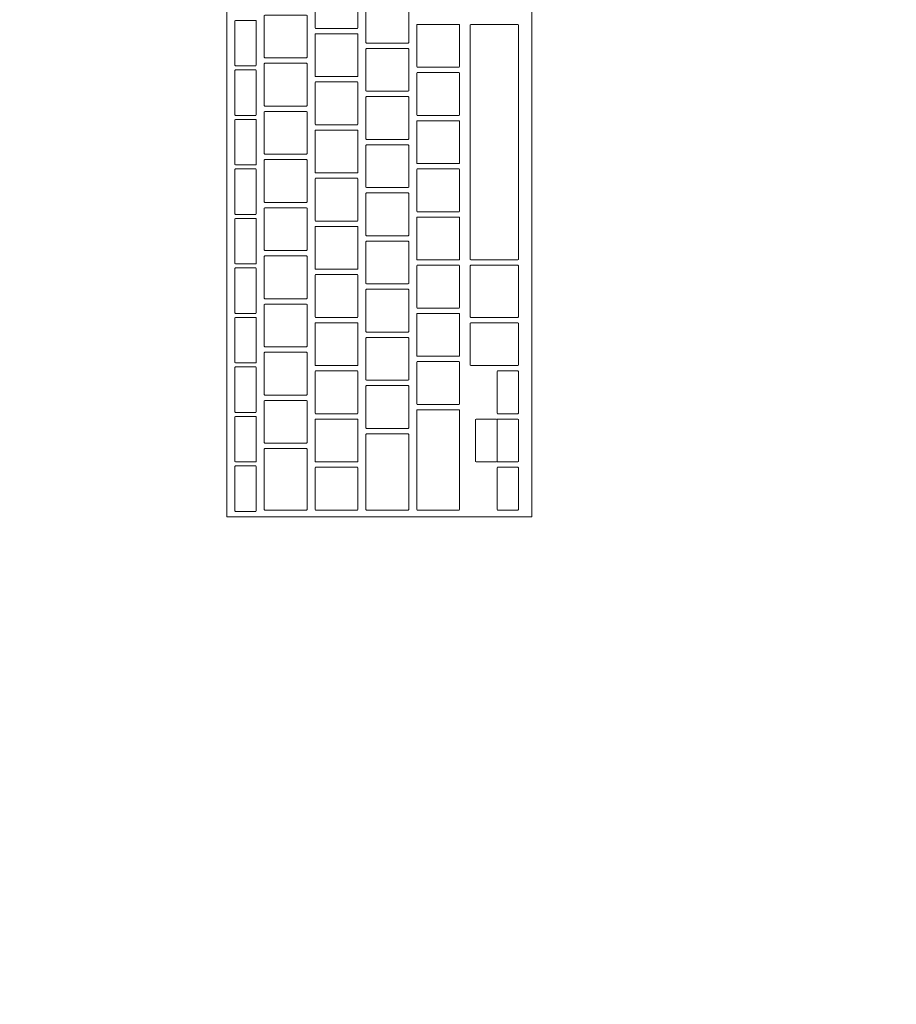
# Model space of a CAD drawing. Header units: metres. Extents: x -4 to 99, y -11 to 17.
# Tile 499 of 656: x 51.333 to 51.66, y 1.429 to 1.797. Entities that reach past the tile are written whole.
import ezdxf

# ---------------------------------------------------------------- set-up
doc = ezdxf.new("R2010")
doc.units = ezdxf.units.M
doc.header["$MEASUREMENT"] = 0
doc.linetypes.add('Wipeout_Contour', pattern=[1, 0, -1])
doc.layers.add('152 - Bemaßung_ Beschriftung.Ausbau', color=7, linetype='Continuous')
doc.layers.add('701 - Einrichtung.Möbel', color=7, linetype='Continuous')
doc.styles.add('ERSTELLTER_STIL_2', font='txt')
doc.dimstyles.new('ERSTELLTER_STIL__2', dxfattribs={"dimtxt": 0.1, "dimasz": 0.0532, "dimexe": 0.18, "dimexo": 0.0625, "dimgap": 0, "dimtad": 1, "dimtih": 1, "dimtoh": 1, "dimzin": 0, "dimdsep": 46, "dimtxsty": 'ERSTELLTER_STIL_2', "dimblk": 'ARROWHEAD_2', "dimblk1": 'ARROWHEAD_2', "dimblk2": 'ARROWHEAD_2', "dimcen": 0.09, "dimse1": 1, "dimse2": 1, "dimclrd": 7, "dimclre": 7, "dimclrt": 7, "dimazin": 0, "dimtfac": 1, "dimtdec": 4, "dimtmove": 0, "dimatfit": 3, "dimfxl": 1, "dimtolj": 1, "dimtzin": 0, "dimarcsym": 0})

# ---------------------------------------------------------------- blocks, each defined once
blk = doc.blocks.new('*D449')
at = {"layer": '152 - Bemaßung_ Beschriftung.Ausbau', "color": 7, "linetype": 'Continuous', "lineweight": 5}
for p, q in [((51.02, -4.6125), (51.02, -4.5075)), ((54.46, -4.6125), (54.46, -4.5075)), ((51.04021, -4.525), (50.99979, -4.595)), ((54.48021, -4.525), (54.43979, -4.595)), ((51.02, -4.56), (54.46, -4.56))]:
    blk.add_line(p, q, dxfattribs=at)
at = {"layer": '152 - Bemaßung_ Beschriftung.Ausbau', "color": 7, "lineweight": 5, "char_height": 0.1, "attachment_point": 7, "style": 'ERSTELLTER_STIL_2'}
for s, insert in [('\\A1;{\\pql;\\fArial|b0|i0|c0|p38;3,44}', (52.53108, -4.54)), ('\\A1;{\\pql;\\fArial|b0|i0|c0|p38;16}', (54.288, -4.54))]:
    blk.add_mtext(s, dxfattribs=dict(at, insert=insert))
blk = doc.blocks.new('ARROWHEAD_2')
at = {"color": 0, "linetype": 'Continuous', "lineweight": 0}
for p, q in [((-0.3781, -0.655), (0.3781, 0.655)), ((0, 0), (-1, 0))]:
    blk.add_line(p, q, dxfattribs=at)

msp = doc.modelspace()

# ---------------------------------------------------------------- wipeouts: each hides what was drawn before it
at = {"color": 254, "linetype": 'Wipeout_Contour', "lineweight": 0, "ltscale": 312.704343}
msp.add_wipeout([(51.02, 3.00998), (51.02, 1.00998), (51.82, 1.00998), (51.82, 2.20998), (53.22, 2.20998), (53.22, 3.00998)], dxfattribs=at).dxf.layer = '701 - Einrichtung.Möbel'

# ---------------------------------------------------------------- next in the draw order: wipeouts: each hides what was drawn before it
at = {"color": 254, "linetype": 'Wipeout_Contour', "lineweight": 0, "ltscale": 205.995678}
msp.add_wipeout([(51.52391, 1.87312), (51.40991, 1.87312), (51.40991, 1.61112), (51.52391, 1.61112)], dxfattribs=at).dxf.layer = '701 - Einrichtung.Möbel'

# ---------------------------------------------------------------- next in the draw order: linework, layer by layer
at = {"layer": '701 - Einrichtung.Möbel', "color": 7, "linetype": 'Continuous', "lineweight": 5, "flags": 128}
msp.add_lwpolyline([(51.52391, 1.87312), (51.52391, 1.61112), (51.40991, 1.61112), (51.40991, 1.87312)], close=True, dxfattribs=at)

# ---------------------------------------------------------------- next in the draw order: wipeouts: each hides what was drawn before it
at = {"color": 254, "linetype": 'Wipeout_Contour', "lineweight": 0, "ltscale": 462.869616}
msp.add_wipeout([(51.45891, 1.80162), (51.45891, 1.80942), (51.45871, 1.80962), (51.44311, 1.80962), (51.44291, 1.80942), (51.44291, 1.79382), (51.44311, 1.79362), (51.45871, 1.79362), (51.45891, 1.79382)], dxfattribs=at).dxf.layer = '701 - Einrichtung.Möbel'
at = {"color": 254, "linetype": 'Wipeout_Contour', "lineweight": 0, "ltscale": 463.038774}
msp.add_wipeout([(51.47791, 1.79612), (51.47791, 1.80392), (51.47771, 1.80412), (51.46211, 1.80412), (51.46191, 1.80392), (51.46191, 1.78832), (51.46211, 1.78812), (51.47771, 1.78812), (51.47791, 1.78832)], dxfattribs=at).dxf.layer = '701 - Einrichtung.Möbel'
at = {"color": 254, "linetype": 'Wipeout_Contour', "lineweight": 0, "ltscale": 462.555634}
msp.add_wipeout([(51.42091, 1.78812), (51.42091, 1.79642), (51.42071, 1.79662), (51.41311, 1.79662), (51.41291, 1.79642), (51.41291, 1.77982), (51.41311, 1.77962), (51.42071, 1.77962), (51.42091, 1.77982)], dxfattribs=at).dxf.layer = '701 - Einrichtung.Möbel'
at = {"color": 254, "linetype": 'Wipeout_Contour', "lineweight": 0, "ltscale": 462.69527}
msp.add_wipeout([(51.43991, 1.79062), (51.43991, 1.79842), (51.43971, 1.79862), (51.42411, 1.79862), (51.42391, 1.79842), (51.42391, 1.78282), (51.42411, 1.78262), (51.43971, 1.78262), (51.43991, 1.78282)], dxfattribs=at).dxf.layer = '701 - Einrichtung.Möbel'
at = {"color": 254, "linetype": 'Wipeout_Contour', "lineweight": 0, "ltscale": 463.206843}
msp.add_wipeout([(51.49691, 1.78712), (51.49691, 1.79492), (51.49671, 1.79512), (51.48111, 1.79512), (51.48091, 1.79492), (51.48091, 1.77932), (51.48111, 1.77912), (51.49671, 1.77912), (51.49691, 1.77932)], dxfattribs=at).dxf.layer = '701 - Einrichtung.Möbel'
at = {"color": 254, "linetype": 'Wipeout_Contour', "lineweight": 0, "ltscale": 463.387822}
msp.add_wipeout([(51.51891, 1.75112), (51.51891, 1.79492), (51.51871, 1.79512), (51.50111, 1.79512), (51.50091, 1.79492), (51.50091, 1.70732), (51.50111, 1.70712), (51.51871, 1.70712), (51.51891, 1.70732)], dxfattribs=at).dxf.layer = '701 - Einrichtung.Möbel'
at = {"color": 254, "linetype": 'Wipeout_Contour', "lineweight": 0, "ltscale": 462.86397}
msp.add_wipeout([(51.45891, 1.78362), (51.45891, 1.79142), (51.45871, 1.79162), (51.44311, 1.79162), (51.44291, 1.79142), (51.44291, 1.77582), (51.44311, 1.77562), (51.45871, 1.77562), (51.45891, 1.77582)], dxfattribs=at).dxf.layer = '701 - Einrichtung.Möbel'
at = {"color": 254, "linetype": 'Wipeout_Contour', "lineweight": 0, "ltscale": 463.033147}
msp.add_wipeout([(51.47791, 1.77812), (51.47791, 1.78592), (51.47771, 1.78612), (51.46211, 1.78612), (51.46191, 1.78592), (51.46191, 1.77032), (51.46211, 1.77012), (51.47771, 1.77012), (51.47791, 1.77032)], dxfattribs=at).dxf.layer = '701 - Einrichtung.Möbel'
at = {"color": 254, "linetype": 'Wipeout_Contour', "lineweight": 0, "ltscale": 462.689656}
msp.add_wipeout([(51.43991, 1.77262), (51.43991, 1.78042), (51.43971, 1.78062), (51.42411, 1.78062), (51.42391, 1.78042), (51.42391, 1.76482), (51.42411, 1.76462), (51.43971, 1.76462), (51.43991, 1.76482)], dxfattribs=at).dxf.layer = '701 - Einrichtung.Möbel'
at = {"color": 254, "linetype": 'Wipeout_Contour', "lineweight": 0, "ltscale": 462.85838}
msp.add_wipeout([(51.45891, 1.76562), (51.45891, 1.77342), (51.45871, 1.77362), (51.44311, 1.77362), (51.44291, 1.77342), (51.44291, 1.75782), (51.44311, 1.75762), (51.45871, 1.75762), (51.45891, 1.75782)], dxfattribs=at).dxf.layer = '701 - Einrichtung.Möbel'
at = {"color": 254, "linetype": 'Wipeout_Contour', "lineweight": 0, "ltscale": 463.201246}
msp.add_wipeout([(51.49691, 1.76912), (51.49691, 1.77692), (51.49671, 1.77712), (51.48111, 1.77712), (51.48091, 1.77692), (51.48091, 1.76132), (51.48111, 1.76112), (51.49671, 1.76112), (51.49691, 1.76132)], dxfattribs=at).dxf.layer = '701 - Einrichtung.Möbel'
at = {"color": 254, "linetype": 'Wipeout_Contour', "lineweight": 0, "ltscale": 463.027576}
msp.add_wipeout([(51.47791, 1.76012), (51.47791, 1.76792), (51.47771, 1.76812), (51.46211, 1.76812), (51.46191, 1.76792), (51.46191, 1.75232), (51.46211, 1.75212), (51.47771, 1.75212), (51.47791, 1.75232)], dxfattribs=at).dxf.layer = '701 - Einrichtung.Möbel'
at = {"color": 254, "linetype": 'Wipeout_Contour', "lineweight": 0, "ltscale": 462.684099}
msp.add_wipeout([(51.43991, 1.75462), (51.43991, 1.76242), (51.43971, 1.76262), (51.42411, 1.76262), (51.42391, 1.76242), (51.42391, 1.74682), (51.42411, 1.74662), (51.43971, 1.74662), (51.43991, 1.74682)], dxfattribs=at).dxf.layer = '701 - Einrichtung.Möbel'
at = {"color": 254, "linetype": 'Wipeout_Contour', "lineweight": 0, "ltscale": 463.195706}
msp.add_wipeout([(51.49691, 1.75112), (51.49691, 1.75892), (51.49671, 1.75912), (51.48111, 1.75912), (51.48091, 1.75892), (51.48091, 1.74332), (51.48111, 1.74312), (51.49671, 1.74312), (51.49691, 1.74332)], dxfattribs=at).dxf.layer = '701 - Einrichtung.Möbel'
at = {"color": 254, "linetype": 'Wipeout_Contour', "lineweight": 0, "ltscale": 462.852847}
msp.add_wipeout([(51.45891, 1.74762), (51.45891, 1.75542), (51.45871, 1.75562), (51.44311, 1.75562), (51.44291, 1.75542), (51.44291, 1.73982), (51.44311, 1.73962), (51.45871, 1.73962), (51.45891, 1.73982)], dxfattribs=at).dxf.layer = '701 - Einrichtung.Möbel'
at = {"color": 254, "linetype": 'Wipeout_Contour', "lineweight": 0, "ltscale": 463.022062}
msp.add_wipeout([(51.47791, 1.74212), (51.47791, 1.74992), (51.47771, 1.75012), (51.46211, 1.75012), (51.46191, 1.74992), (51.46191, 1.73432), (51.46211, 1.73412), (51.47771, 1.73412), (51.47791, 1.73432)], dxfattribs=at).dxf.layer = '701 - Einrichtung.Möbel'
at = {"color": 254, "linetype": 'Wipeout_Contour', "lineweight": 0, "ltscale": 462.678598}
msp.add_wipeout([(51.43991, 1.73662), (51.43991, 1.74442), (51.43971, 1.74462), (51.42411, 1.74462), (51.42391, 1.74442), (51.42391, 1.72882), (51.42411, 1.72862), (51.43971, 1.72862), (51.43991, 1.72882)], dxfattribs=at).dxf.layer = '701 - Einrichtung.Möbel'
at = {"color": 254, "linetype": 'Wipeout_Contour', "lineweight": 0, "ltscale": 463.190222}
msp.add_wipeout([(51.49691, 1.73312), (51.49691, 1.74092), (51.49671, 1.74112), (51.48111, 1.74112), (51.48091, 1.74092), (51.48091, 1.72532), (51.48111, 1.72512), (51.49671, 1.72512), (51.49691, 1.72532)], dxfattribs=at).dxf.layer = '701 - Einrichtung.Möbel'
at = {"color": 254, "linetype": 'Wipeout_Contour', "lineweight": 0, "ltscale": 462.84737}
msp.add_wipeout([(51.45891, 1.72962), (51.45891, 1.73742), (51.45871, 1.73762), (51.44311, 1.73762), (51.44291, 1.73742), (51.44291, 1.72182), (51.44311, 1.72162), (51.45871, 1.72162), (51.45891, 1.72182)], dxfattribs=at).dxf.layer = '701 - Einrichtung.Möbel'
at = {"color": 254, "linetype": 'Wipeout_Contour', "lineweight": 0, "ltscale": 463.016605}
msp.add_wipeout([(51.47791, 1.72412), (51.47791, 1.73192), (51.47771, 1.73212), (51.46211, 1.73212), (51.46191, 1.73192), (51.46191, 1.71632), (51.46211, 1.71612), (51.47771, 1.71612), (51.47791, 1.71632)], dxfattribs=at).dxf.layer = '701 - Einrichtung.Möbel'
at = {"color": 254, "linetype": 'Wipeout_Contour', "lineweight": 0, "ltscale": 462.673154}
msp.add_wipeout([(51.43991, 1.71862), (51.43991, 1.72642), (51.43971, 1.72662), (51.42411, 1.72662), (51.42391, 1.72642), (51.42391, 1.71082), (51.42411, 1.71062), (51.43971, 1.71062), (51.43991, 1.71082)], dxfattribs=at).dxf.layer = '701 - Einrichtung.Möbel'
at = {"color": 254, "linetype": 'Wipeout_Contour', "lineweight": 0, "ltscale": 463.184796}
msp.add_wipeout([(51.49691, 1.71512), (51.49691, 1.72292), (51.49671, 1.72312), (51.48111, 1.72312), (51.48091, 1.72292), (51.48091, 1.70732), (51.48111, 1.70712), (51.49671, 1.70712), (51.49691, 1.70732)], dxfattribs=at).dxf.layer = '701 - Einrichtung.Möbel'
at = {"color": 254, "linetype": 'Wipeout_Contour', "lineweight": 0, "ltscale": 462.84195}
msp.add_wipeout([(51.45891, 1.71162), (51.45891, 1.71942), (51.45871, 1.71962), (51.44311, 1.71962), (51.44291, 1.71942), (51.44291, 1.70382), (51.44311, 1.70362), (51.45871, 1.70362), (51.45891, 1.70382)], dxfattribs=at).dxf.layer = '701 - Einrichtung.Möbel'
at = {"color": 254, "linetype": 'Wipeout_Contour', "lineweight": 0, "ltscale": 463.011204}
msp.add_wipeout([(51.47791, 1.70612), (51.47791, 1.71392), (51.47771, 1.71412), (51.46211, 1.71412), (51.46191, 1.71392), (51.46191, 1.69832), (51.46211, 1.69812), (51.47771, 1.69812), (51.47791, 1.69832)], dxfattribs=at).dxf.layer = '701 - Einrichtung.Möbel'
at = {"color": 254, "linetype": 'Wipeout_Contour', "lineweight": 0, "ltscale": 462.667767}
msp.add_wipeout([(51.43991, 1.70062), (51.43991, 1.70842), (51.43971, 1.70862), (51.42411, 1.70862), (51.42391, 1.70842), (51.42391, 1.69282), (51.42411, 1.69262), (51.43971, 1.69262), (51.43991, 1.69282)], dxfattribs=at).dxf.layer = '701 - Einrichtung.Möbel'
at = {"color": 254, "linetype": 'Wipeout_Contour', "lineweight": 0, "ltscale": 463.179425}
msp.add_wipeout([(51.49691, 1.69712), (51.49691, 1.70492), (51.49671, 1.70512), (51.48111, 1.70512), (51.48091, 1.70492), (51.48091, 1.68932), (51.48111, 1.68912), (51.49671, 1.68912), (51.49691, 1.68932)], dxfattribs=at).dxf.layer = '701 - Einrichtung.Möbel'
at = {"color": 254, "linetype": 'Wipeout_Contour', "lineweight": 0, "ltscale": 463.368964}
msp.add_wipeout([(51.51891, 1.69537), (51.51891, 1.70492), (51.51871, 1.70512), (51.50111, 1.70512), (51.50091, 1.70492), (51.50091, 1.68582), (51.50111, 1.68562), (51.51871, 1.68562), (51.51891, 1.68582)], dxfattribs=at).dxf.layer = '701 - Einrichtung.Möbel'
at = {"color": 254, "linetype": 'Wipeout_Contour', "lineweight": 0, "ltscale": 462.836587}
msp.add_wipeout([(51.45891, 1.69362), (51.45891, 1.70142), (51.45871, 1.70162), (51.44311, 1.70162), (51.44291, 1.70142), (51.44291, 1.68582), (51.44311, 1.68562), (51.45871, 1.68562), (51.45891, 1.68582)], dxfattribs=at).dxf.layer = '701 - Einrichtung.Möbel'
at = {"color": 254, "linetype": 'Wipeout_Contour', "lineweight": 0, "ltscale": 463.00586}
msp.add_wipeout([(51.47791, 1.68812), (51.47791, 1.69592), (51.47771, 1.69612), (51.46211, 1.69612), (51.46191, 1.69592), (51.46191, 1.68032), (51.46211, 1.68012), (51.47771, 1.68012), (51.47791, 1.68032)], dxfattribs=at).dxf.layer = '701 - Einrichtung.Möbel'
at = {"color": 254, "linetype": 'Wipeout_Contour', "lineweight": 0, "ltscale": 462.662436}
msp.add_wipeout([(51.43991, 1.68262), (51.43991, 1.69042), (51.43971, 1.69062), (51.42411, 1.69062), (51.42391, 1.69042), (51.42391, 1.67482), (51.42411, 1.67462), (51.43971, 1.67462), (51.43991, 1.67482)], dxfattribs=at).dxf.layer = '701 - Einrichtung.Möbel'
at = {"color": 254, "linetype": 'Wipeout_Contour', "lineweight": 0, "ltscale": 463.174111}
msp.add_wipeout([(51.49691, 1.67912), (51.49691, 1.68692), (51.49671, 1.68712), (51.48111, 1.68712), (51.48091, 1.68692), (51.48091, 1.67132), (51.48111, 1.67112), (51.49671, 1.67112), (51.49691, 1.67132)], dxfattribs=at).dxf.layer = '701 - Einrichtung.Möbel'
at = {"color": 254, "linetype": 'Wipeout_Contour', "lineweight": 0, "ltscale": 462.831281}
msp.add_wipeout([(51.45891, 1.67562), (51.45891, 1.68342), (51.45871, 1.68362), (51.44311, 1.68362), (51.44291, 1.68342), (51.44291, 1.66782), (51.44311, 1.66762), (51.45871, 1.66762), (51.45891, 1.66782)], dxfattribs=at).dxf.layer = '701 - Einrichtung.Möbel'
at = {"color": 254, "linetype": 'Wipeout_Contour', "lineweight": 0, "ltscale": 463.362975}
msp.add_wipeout([(51.51891, 1.67562), (51.51891, 1.68342), (51.51871, 1.68362), (51.50111, 1.68362), (51.50091, 1.68342), (51.50091, 1.66782), (51.50111, 1.66762), (51.51871, 1.66762), (51.51891, 1.66782)], dxfattribs=at).dxf.layer = '701 - Einrichtung.Möbel'
at = {"color": 254, "linetype": 'Wipeout_Contour', "lineweight": 0, "ltscale": 463.000573}
msp.add_wipeout([(51.47791, 1.67012), (51.47791, 1.67792), (51.47771, 1.67812), (51.46211, 1.67812), (51.46191, 1.67792), (51.46191, 1.66232), (51.46211, 1.66212), (51.47771, 1.66212), (51.47791, 1.66232)], dxfattribs=at).dxf.layer = '701 - Einrichtung.Möbel'
at = {"color": 254, "linetype": 'Wipeout_Contour', "lineweight": 0, "ltscale": 462.657162}
msp.add_wipeout([(51.43991, 1.66462), (51.43991, 1.67242), (51.43971, 1.67262), (51.42411, 1.67262), (51.42391, 1.67242), (51.42391, 1.65682), (51.42411, 1.65662), (51.43971, 1.65662), (51.43991, 1.65682)], dxfattribs=at).dxf.layer = '701 - Einrichtung.Möbel'
at = {"color": 254, "linetype": 'Wipeout_Contour', "lineweight": 0, "ltscale": 463.168854}
msp.add_wipeout([(51.49691, 1.66112), (51.49691, 1.66892), (51.49671, 1.66912), (51.48111, 1.66912), (51.48091, 1.66892), (51.48091, 1.65332), (51.48111, 1.65312), (51.49671, 1.65312), (51.49691, 1.65332)], dxfattribs=at).dxf.layer = '701 - Einrichtung.Möbel'
at = {"color": 254, "linetype": 'Wipeout_Contour', "lineweight": 0, "ltscale": 462.826031}
msp.add_wipeout([(51.45891, 1.65762), (51.45891, 1.66542), (51.45871, 1.66562), (51.44311, 1.66562), (51.44291, 1.66542), (51.44291, 1.64982), (51.44311, 1.64962), (51.45871, 1.64962), (51.45891, 1.64982)], dxfattribs=at).dxf.layer = '701 - Einrichtung.Möbel'
at = {"color": 254, "linetype": 'Wipeout_Contour', "lineweight": 0, "ltscale": 463.397714}
msp.add_wipeout([(51.51891, 1.65762), (51.51891, 1.66542), (51.51871, 1.66562), (51.51111, 1.66562), (51.51091, 1.66542), (51.51091, 1.64982), (51.51111, 1.64962), (51.51871, 1.64962), (51.51891, 1.64982)], dxfattribs=at).dxf.layer = '701 - Einrichtung.Möbel'
at = {"color": 254, "linetype": 'Wipeout_Contour', "lineweight": 0, "ltscale": 462.995342}
msp.add_wipeout([(51.47791, 1.65212), (51.47791, 1.65992), (51.47771, 1.66012), (51.46211, 1.66012), (51.46191, 1.65992), (51.46191, 1.64432), (51.46211, 1.64412), (51.47771, 1.64412), (51.47791, 1.64432)], dxfattribs=at).dxf.layer = '701 - Einrichtung.Möbel'
at = {"color": 254, "linetype": 'Wipeout_Contour', "lineweight": 0, "ltscale": 462.651945}
msp.add_wipeout([(51.43991, 1.64662), (51.43991, 1.65442), (51.43971, 1.65462), (51.42411, 1.65462), (51.42391, 1.65442), (51.42391, 1.63882), (51.42411, 1.63862), (51.43971, 1.63862), (51.43991, 1.63882)], dxfattribs=at).dxf.layer = '701 - Einrichtung.Möbel'
at = {"color": 254, "linetype": 'Wipeout_Contour', "lineweight": 0, "ltscale": 463.161379}
msp.add_wipeout([(51.49691, 1.63237), (51.49691, 1.65092), (51.49671, 1.65112), (51.48111, 1.65112), (51.48091, 1.65092), (51.48091, 1.61382), (51.48111, 1.61362), (51.49671, 1.61362), (51.49691, 1.61382)], dxfattribs=at).dxf.layer = '701 - Einrichtung.Möbel'
at = {"color": 254, "linetype": 'Wipeout_Contour', "lineweight": 0, "ltscale": 462.820837}
msp.add_wipeout([(51.45891, 1.63962), (51.45891, 1.64742), (51.45871, 1.64762), (51.44311, 1.64762), (51.44291, 1.64742), (51.44291, 1.63182), (51.44311, 1.63162), (51.45871, 1.63162), (51.45891, 1.63182)], dxfattribs=at).dxf.layer = '701 - Einrichtung.Möbel'
at = {"color": 254, "linetype": 'Wipeout_Contour', "lineweight": 0, "ltscale": 463.392527}
msp.add_wipeout([(51.51891, 1.63962), (51.51891, 1.64742), (51.51871, 1.64762), (51.51111, 1.64762), (51.51091, 1.64742), (51.51091, 1.63182), (51.51111, 1.63162), (51.51871, 1.63162), (51.51891, 1.63182)], dxfattribs=at).dxf.layer = '701 - Einrichtung.Möbel'
at = {"color": 254, "linetype": 'Wipeout_Contour', "lineweight": 0, "ltscale": 462.9889}
msp.add_wipeout([(51.47791, 1.62787), (51.47791, 1.64192), (51.47771, 1.64212), (51.46211, 1.64212), (51.46191, 1.64192), (51.46191, 1.61382), (51.46211, 1.61362), (51.47771, 1.61362), (51.47791, 1.61382)], dxfattribs=at).dxf.layer = '701 - Einrichtung.Möbel'
at = {"color": 254, "linetype": 'Wipeout_Contour', "lineweight": 0, "ltscale": 462.646103}
msp.add_wipeout([(51.43991, 1.62512), (51.43991, 1.63642), (51.43971, 1.63662), (51.42411, 1.63662), (51.42391, 1.63642), (51.42391, 1.61382), (51.42411, 1.61362), (51.43971, 1.61362), (51.43991, 1.61382)], dxfattribs=at).dxf.layer = '701 - Einrichtung.Möbel'
at = {"color": 254, "linetype": 'Wipeout_Contour', "lineweight": 0, "ltscale": 462.8157}
msp.add_wipeout([(51.45891, 1.62162), (51.45891, 1.62942), (51.45871, 1.62962), (51.44311, 1.62962), (51.44291, 1.62942), (51.44291, 1.61382), (51.44311, 1.61362), (51.45871, 1.61362), (51.45891, 1.61382)], dxfattribs=at).dxf.layer = '701 - Einrichtung.Möbel'
at = {"color": 254, "linetype": 'Wipeout_Contour', "lineweight": 0, "ltscale": 463.387397}
msp.add_wipeout([(51.51891, 1.62162), (51.51891, 1.62942), (51.51871, 1.62962), (51.51111, 1.62962), (51.51091, 1.62942), (51.51091, 1.61382), (51.51111, 1.61362), (51.51871, 1.61362), (51.51891, 1.61382)], dxfattribs=at).dxf.layer = '701 - Einrichtung.Möbel'

# ---------------------------------------------------------------- next in the draw order: linework, layer by layer
at = {"layer": '701 - Einrichtung.Möbel', "color": 7, "linetype": 'Continuous', "lineweight": 5, "flags": 128}
for points in [[(51.45891, 1.80162), (51.45891, 1.79382), (51.45871, 1.79362), (51.44311, 1.79362), (51.44291, 1.79382), (51.44291, 1.80942), (51.44311, 1.80962), (51.45871, 1.80962), (51.45891, 1.80942)], [(51.47791, 1.79612), (51.47791, 1.78832), (51.47771, 1.78812), (51.46211, 1.78812), (51.46191, 1.78832), (51.46191, 1.80392), (51.46211, 1.80412), (51.47771, 1.80412), (51.47791, 1.80392)], [(51.42091, 1.78812), (51.42091, 1.77982), (51.42071, 1.77962), (51.41311, 1.77962), (51.41291, 1.77982), (51.41291, 1.79642), (51.41311, 1.79662), (51.42071, 1.79662), (51.42091, 1.79642)], [(51.43991, 1.79062), (51.43991, 1.78282), (51.43971, 1.78262), (51.42411, 1.78262), (51.42391, 1.78282), (51.42391, 1.79842), (51.42411, 1.79862), (51.43971, 1.79862), (51.43991, 1.79842)], [(51.49691, 1.78712), (51.49691, 1.77932), (51.49671, 1.77912), (51.48111, 1.77912), (51.48091, 1.77932), (51.48091, 1.79492), (51.48111, 1.79512), (51.49671, 1.79512), (51.49691, 1.79492)], [(51.51891, 1.75112), (51.51891, 1.70732), (51.51871, 1.70712), (51.50111, 1.70712), (51.50091, 1.70732), (51.50091, 1.79492), (51.50111, 1.79512), (51.51871, 1.79512), (51.51891, 1.79492)], [(51.45891, 1.78362), (51.45891, 1.77582), (51.45871, 1.77562), (51.44311, 1.77562), (51.44291, 1.77582), (51.44291, 1.79142), (51.44311, 1.79162), (51.45871, 1.79162), (51.45891, 1.79142)], [(51.47791, 1.77812), (51.47791, 1.77032), (51.47771, 1.77012), (51.46211, 1.77012), (51.46191, 1.77032), (51.46191, 1.78592), (51.46211, 1.78612), (51.47771, 1.78612), (51.47791, 1.78592)], [(51.43991, 1.77262), (51.43991, 1.76482), (51.43971, 1.76462), (51.42411, 1.76462), (51.42391, 1.76482), (51.42391, 1.78042), (51.42411, 1.78062), (51.43971, 1.78062), (51.43991, 1.78042)], [(51.45891, 1.76562), (51.45891, 1.75782), (51.45871, 1.75762), (51.44311, 1.75762), (51.44291, 1.75782), (51.44291, 1.77342), (51.44311, 1.77362), (51.45871, 1.77362), (51.45891, 1.77342)], [(51.49691, 1.76912), (51.49691, 1.76132), (51.49671, 1.76112), (51.48111, 1.76112), (51.48091, 1.76132), (51.48091, 1.77692), (51.48111, 1.77712), (51.49671, 1.77712), (51.49691, 1.77692)], [(51.47791, 1.76012), (51.47791, 1.75232), (51.47771, 1.75212), (51.46211, 1.75212), (51.46191, 1.75232), (51.46191, 1.76792), (51.46211, 1.76812), (51.47771, 1.76812), (51.47791, 1.76792)], [(51.43991, 1.75462), (51.43991, 1.74682), (51.43971, 1.74662), (51.42411, 1.74662), (51.42391, 1.74682), (51.42391, 1.76242), (51.42411, 1.76262), (51.43971, 1.76262), (51.43991, 1.76242)], [(51.49691, 1.75112), (51.49691, 1.74332), (51.49671, 1.74312), (51.48111, 1.74312), (51.48091, 1.74332), (51.48091, 1.75892), (51.48111, 1.75912), (51.49671, 1.75912), (51.49691, 1.75892)], [(51.45891, 1.74762), (51.45891, 1.73982), (51.45871, 1.73962), (51.44311, 1.73962), (51.44291, 1.73982), (51.44291, 1.75542), (51.44311, 1.75562), (51.45871, 1.75562), (51.45891, 1.75542)], [(51.47791, 1.74212), (51.47791, 1.73432), (51.47771, 1.73412), (51.46211, 1.73412), (51.46191, 1.73432), (51.46191, 1.74992), (51.46211, 1.75012), (51.47771, 1.75012), (51.47791, 1.74992)], [(51.43991, 1.73662), (51.43991, 1.72882), (51.43971, 1.72862), (51.42411, 1.72862), (51.42391, 1.72882), (51.42391, 1.74442), (51.42411, 1.74462), (51.43971, 1.74462), (51.43991, 1.74442)], [(51.49691, 1.73312), (51.49691, 1.72532), (51.49671, 1.72512), (51.48111, 1.72512), (51.48091, 1.72532), (51.48091, 1.74092), (51.48111, 1.74112), (51.49671, 1.74112), (51.49691, 1.74092)], [(51.45891, 1.72962), (51.45891, 1.72182), (51.45871, 1.72162), (51.44311, 1.72162), (51.44291, 1.72182), (51.44291, 1.73742), (51.44311, 1.73762), (51.45871, 1.73762), (51.45891, 1.73742)], [(51.47791, 1.72412), (51.47791, 1.71632), (51.47771, 1.71612), (51.46211, 1.71612), (51.46191, 1.71632), (51.46191, 1.73192), (51.46211, 1.73212), (51.47771, 1.73212), (51.47791, 1.73192)], [(51.43991, 1.71862), (51.43991, 1.71082), (51.43971, 1.71062), (51.42411, 1.71062), (51.42391, 1.71082), (51.42391, 1.72642), (51.42411, 1.72662), (51.43971, 1.72662), (51.43991, 1.72642)], [(51.49691, 1.71512), (51.49691, 1.70732), (51.49671, 1.70712), (51.48111, 1.70712), (51.48091, 1.70732), (51.48091, 1.72292), (51.48111, 1.72312), (51.49671, 1.72312), (51.49691, 1.72292)], [(51.45891, 1.71162), (51.45891, 1.70382), (51.45871, 1.70362), (51.44311, 1.70362), (51.44291, 1.70382), (51.44291, 1.71942), (51.44311, 1.71962), (51.45871, 1.71962), (51.45891, 1.71942)], [(51.47791, 1.70612), (51.47791, 1.69832), (51.47771, 1.69812), (51.46211, 1.69812), (51.46191, 1.69832), (51.46191, 1.71392), (51.46211, 1.71412), (51.47771, 1.71412), (51.47791, 1.71392)], [(51.43991, 1.70062), (51.43991, 1.69282), (51.43971, 1.69262), (51.42411, 1.69262), (51.42391, 1.69282), (51.42391, 1.70842), (51.42411, 1.70862), (51.43971, 1.70862), (51.43991, 1.70842)], [(51.49691, 1.69712), (51.49691, 1.68932), (51.49671, 1.68912), (51.48111, 1.68912), (51.48091, 1.68932), (51.48091, 1.70492), (51.48111, 1.70512), (51.49671, 1.70512), (51.49691, 1.70492)], [(51.51891, 1.69537), (51.51891, 1.68582), (51.51871, 1.68562), (51.50111, 1.68562), (51.50091, 1.68582), (51.50091, 1.70492), (51.50111, 1.70512), (51.51871, 1.70512), (51.51891, 1.70492)], [(51.45891, 1.69362), (51.45891, 1.68582), (51.45871, 1.68562), (51.44311, 1.68562), (51.44291, 1.68582), (51.44291, 1.70142), (51.44311, 1.70162), (51.45871, 1.70162), (51.45891, 1.70142)], [(51.47791, 1.68812), (51.47791, 1.68032), (51.47771, 1.68012), (51.46211, 1.68012), (51.46191, 1.68032), (51.46191, 1.69592), (51.46211, 1.69612), (51.47771, 1.69612), (51.47791, 1.69592)], [(51.43991, 1.68262), (51.43991, 1.67482), (51.43971, 1.67462), (51.42411, 1.67462), (51.42391, 1.67482), (51.42391, 1.69042), (51.42411, 1.69062), (51.43971, 1.69062), (51.43991, 1.69042)], [(51.49691, 1.67912), (51.49691, 1.67132), (51.49671, 1.67112), (51.48111, 1.67112), (51.48091, 1.67132), (51.48091, 1.68692), (51.48111, 1.68712), (51.49671, 1.68712), (51.49691, 1.68692)], [(51.45891, 1.67562), (51.45891, 1.66782), (51.45871, 1.66762), (51.44311, 1.66762), (51.44291, 1.66782), (51.44291, 1.68342), (51.44311, 1.68362), (51.45871, 1.68362), (51.45891, 1.68342)], [(51.51891, 1.67562), (51.51891, 1.66782), (51.51871, 1.66762), (51.50111, 1.66762), (51.50091, 1.66782), (51.50091, 1.68342), (51.50111, 1.68362), (51.51871, 1.68362), (51.51891, 1.68342)], [(51.47791, 1.67012), (51.47791, 1.66232), (51.47771, 1.66212), (51.46211, 1.66212), (51.46191, 1.66232), (51.46191, 1.67792), (51.46211, 1.67812), (51.47771, 1.67812), (51.47791, 1.67792)], [(51.43991, 1.66462), (51.43991, 1.65682), (51.43971, 1.65662), (51.42411, 1.65662), (51.42391, 1.65682), (51.42391, 1.67242), (51.42411, 1.67262), (51.43971, 1.67262), (51.43991, 1.67242)], [(51.49691, 1.66112), (51.49691, 1.65332), (51.49671, 1.65312), (51.48111, 1.65312), (51.48091, 1.65332), (51.48091, 1.66892), (51.48111, 1.66912), (51.49671, 1.66912), (51.49691, 1.66892)], [(51.45891, 1.65762), (51.45891, 1.64982), (51.45871, 1.64962), (51.44311, 1.64962), (51.44291, 1.64982), (51.44291, 1.66542), (51.44311, 1.66562), (51.45871, 1.66562), (51.45891, 1.66542)], [(51.51891, 1.65762), (51.51891, 1.64982), (51.51871, 1.64962), (51.51111, 1.64962), (51.51091, 1.64982), (51.51091, 1.66542), (51.51111, 1.66562), (51.51871, 1.66562), (51.51891, 1.66542)], [(51.47791, 1.65212), (51.47791, 1.64432), (51.47771, 1.64412), (51.46211, 1.64412), (51.46191, 1.64432), (51.46191, 1.65992), (51.46211, 1.66012), (51.47771, 1.66012), (51.47791, 1.65992)], [(51.43991, 1.64662), (51.43991, 1.63882), (51.43971, 1.63862), (51.42411, 1.63862), (51.42391, 1.63882), (51.42391, 1.65442), (51.42411, 1.65462), (51.43971, 1.65462), (51.43991, 1.65442)], [(51.49691, 1.63237), (51.49691, 1.61382), (51.49671, 1.61362), (51.48111, 1.61362), (51.48091, 1.61382), (51.48091, 1.65092), (51.48111, 1.65112), (51.49671, 1.65112), (51.49691, 1.65092)], [(51.45891, 1.63962), (51.45891, 1.63182), (51.45871, 1.63162), (51.44311, 1.63162), (51.44291, 1.63182), (51.44291, 1.64742), (51.44311, 1.64762), (51.45871, 1.64762), (51.45891, 1.64742)], [(51.51891, 1.63962), (51.51891, 1.63182), (51.51871, 1.63162), (51.51111, 1.63162), (51.51091, 1.63182), (51.51091, 1.64742), (51.51111, 1.64762), (51.51871, 1.64762), (51.51891, 1.64742)], [(51.47791, 1.62787), (51.47791, 1.61382), (51.47771, 1.61362), (51.46211, 1.61362), (51.46191, 1.61382), (51.46191, 1.64192), (51.46211, 1.64212), (51.47771, 1.64212), (51.47791, 1.64192)], [(51.43991, 1.62512), (51.43991, 1.61382), (51.43971, 1.61362), (51.42411, 1.61362), (51.42391, 1.61382), (51.42391, 1.63642), (51.42411, 1.63662), (51.43971, 1.63662), (51.43991, 1.63642)], [(51.45891, 1.62162), (51.45891, 1.61382), (51.45871, 1.61362), (51.44311, 1.61362), (51.44291, 1.61382), (51.44291, 1.62942), (51.44311, 1.62962), (51.45871, 1.62962), (51.45891, 1.62942)], [(51.51891, 1.62162), (51.51891, 1.61382), (51.51871, 1.61362), (51.51111, 1.61362), (51.51091, 1.61382), (51.51091, 1.62942), (51.51111, 1.62962), (51.51871, 1.62962), (51.51891, 1.62942)]]:
    msp.add_lwpolyline(points, close=True, dxfattribs=at)

# ---------------------------------------------------------------- next in the draw order: wipeouts: each hides what was drawn before it
at = {"color": 254, "linetype": 'Wipeout_Contour', "lineweight": 0, "ltscale": 462.549871}
msp.add_wipeout([(51.42091, 1.76962), (51.42091, 1.77792), (51.42071, 1.77812), (51.41311, 1.77812), (51.41291, 1.77792), (51.41291, 1.76132), (51.41311, 1.76112), (51.42071, 1.76112), (51.42091, 1.76132)], dxfattribs=at).dxf.layer = '701 - Einrichtung.Möbel'
at = {"color": 254, "linetype": 'Wipeout_Contour', "lineweight": 0, "ltscale": 463.320567}
msp.add_wipeout([(51.51091, 1.63962), (51.51091, 1.64742), (51.51071, 1.64762), (51.50311, 1.64762), (51.50291, 1.64742), (51.50291, 1.63182), (51.50311, 1.63162), (51.51071, 1.63162), (51.51091, 1.63182)], dxfattribs=at).dxf.layer = '701 - Einrichtung.Möbel'

# ---------------------------------------------------------------- next in the draw order: linework, layer by layer
at = {"layer": '701 - Einrichtung.Möbel', "color": 7, "linetype": 'Continuous', "lineweight": 5, "flags": 128}
for points in [[(51.42091, 1.76962), (51.42091, 1.76132), (51.42071, 1.76112), (51.41311, 1.76112), (51.41291, 1.76132), (51.41291, 1.77792), (51.41311, 1.77812), (51.42071, 1.77812), (51.42091, 1.77792)], [(51.51091, 1.63962), (51.51091, 1.63182), (51.51071, 1.63162), (51.50311, 1.63162), (51.50291, 1.63182), (51.50291, 1.64742), (51.50311, 1.64762), (51.51071, 1.64762), (51.51091, 1.64742)]]:
    msp.add_lwpolyline(points, close=True, dxfattribs=at)

# ---------------------------------------------------------------- next in the draw order: wipeouts: each hides what was drawn before it
at = {"color": 254, "linetype": 'Wipeout_Contour', "lineweight": 0, "ltscale": 462.544168}
msp.add_wipeout([(51.42091, 1.75112), (51.42091, 1.75942), (51.42071, 1.75962), (51.41311, 1.75962), (51.41291, 1.75942), (51.41291, 1.74282), (51.41311, 1.74262), (51.42071, 1.74262), (51.42091, 1.74282)], dxfattribs=at).dxf.layer = '701 - Einrichtung.Möbel'

# ---------------------------------------------------------------- next in the draw order: linework, layer by layer
at = {"layer": '701 - Einrichtung.Möbel', "color": 7, "linetype": 'Continuous', "lineweight": 5, "flags": 128}
msp.add_lwpolyline([(51.42091, 1.75112), (51.42091, 1.74282), (51.42071, 1.74262), (51.41311, 1.74262), (51.41291, 1.74282), (51.41291, 1.75942), (51.41311, 1.75962), (51.42071, 1.75962), (51.42091, 1.75942)], close=True, dxfattribs=at)

# ---------------------------------------------------------------- next in the draw order: wipeouts: each hides what was drawn before it
at = {"color": 254, "linetype": 'Wipeout_Contour', "lineweight": 0, "ltscale": 462.538525}
msp.add_wipeout([(51.42091, 1.73262), (51.42091, 1.74092), (51.42071, 1.74112), (51.41311, 1.74112), (51.41291, 1.74092), (51.41291, 1.72432), (51.41311, 1.72412), (51.42071, 1.72412), (51.42091, 1.72432)], dxfattribs=at).dxf.layer = '701 - Einrichtung.Möbel'

# ---------------------------------------------------------------- next in the draw order: linework, layer by layer
at = {"layer": '701 - Einrichtung.Möbel', "color": 7, "linetype": 'Continuous', "lineweight": 5, "flags": 128}
msp.add_lwpolyline([(51.42091, 1.73262), (51.42091, 1.72432), (51.42071, 1.72412), (51.41311, 1.72412), (51.41291, 1.72432), (51.41291, 1.74092), (51.41311, 1.74112), (51.42071, 1.74112), (51.42091, 1.74092)], close=True, dxfattribs=at)

# ---------------------------------------------------------------- next in the draw order: wipeouts: each hides what was drawn before it
at = {"color": 254, "linetype": 'Wipeout_Contour', "lineweight": 0, "ltscale": 462.532942}
msp.add_wipeout([(51.42091, 1.71412), (51.42091, 1.72242), (51.42071, 1.72262), (51.41311, 1.72262), (51.41291, 1.72242), (51.41291, 1.70582), (51.41311, 1.70562), (51.42071, 1.70562), (51.42091, 1.70582)], dxfattribs=at).dxf.layer = '701 - Einrichtung.Möbel'

# ---------------------------------------------------------------- next in the draw order: linework, layer by layer
at = {"layer": '701 - Einrichtung.Möbel', "color": 7, "linetype": 'Continuous', "lineweight": 5, "flags": 128}
msp.add_lwpolyline([(51.42091, 1.71412), (51.42091, 1.70582), (51.42071, 1.70562), (51.41311, 1.70562), (51.41291, 1.70582), (51.41291, 1.72242), (51.41311, 1.72262), (51.42071, 1.72262), (51.42091, 1.72242)], close=True, dxfattribs=at)

# ---------------------------------------------------------------- next in the draw order: wipeouts: each hides what was drawn before it
at = {"color": 254, "linetype": 'Wipeout_Contour', "lineweight": 0, "ltscale": 462.527419}
msp.add_wipeout([(51.42091, 1.69562), (51.42091, 1.70392), (51.42071, 1.70412), (51.41311, 1.70412), (51.41291, 1.70392), (51.41291, 1.68732), (51.41311, 1.68712), (51.42071, 1.68712), (51.42091, 1.68732)], dxfattribs=at).dxf.layer = '701 - Einrichtung.Möbel'

# ---------------------------------------------------------------- next in the draw order: linework, layer by layer
at = {"layer": '701 - Einrichtung.Möbel', "color": 7, "linetype": 'Continuous', "lineweight": 5, "flags": 128}
msp.add_lwpolyline([(51.42091, 1.69562), (51.42091, 1.68732), (51.42071, 1.68712), (51.41311, 1.68712), (51.41291, 1.68732), (51.41291, 1.70392), (51.41311, 1.70412), (51.42071, 1.70412), (51.42091, 1.70392)], close=True, dxfattribs=at)

# ---------------------------------------------------------------- next in the draw order: wipeouts: each hides what was drawn before it
at = {"color": 254, "linetype": 'Wipeout_Contour', "lineweight": 0, "ltscale": 462.521955}
msp.add_wipeout([(51.42091, 1.67712), (51.42091, 1.68542), (51.42071, 1.68562), (51.41311, 1.68562), (51.41291, 1.68542), (51.41291, 1.66882), (51.41311, 1.66862), (51.42071, 1.66862), (51.42091, 1.66882)], dxfattribs=at).dxf.layer = '701 - Einrichtung.Möbel'

# ---------------------------------------------------------------- next in the draw order: linework, layer by layer
at = {"layer": '701 - Einrichtung.Möbel', "color": 7, "linetype": 'Continuous', "lineweight": 5, "flags": 128}
msp.add_lwpolyline([(51.42091, 1.67712), (51.42091, 1.66882), (51.42071, 1.66862), (51.41311, 1.66862), (51.41291, 1.66882), (51.41291, 1.68542), (51.41311, 1.68562), (51.42071, 1.68562), (51.42091, 1.68542)], close=True, dxfattribs=at)

# ---------------------------------------------------------------- next in the draw order: wipeouts: each hides what was drawn before it
at = {"color": 254, "linetype": 'Wipeout_Contour', "lineweight": 0, "ltscale": 462.516552}
msp.add_wipeout([(51.42091, 1.65862), (51.42091, 1.66692), (51.42071, 1.66712), (51.41311, 1.66712), (51.41291, 1.66692), (51.41291, 1.65032), (51.41311, 1.65012), (51.42071, 1.65012), (51.42091, 1.65032)], dxfattribs=at).dxf.layer = '701 - Einrichtung.Möbel'

# ---------------------------------------------------------------- next in the draw order: linework, layer by layer
at = {"layer": '701 - Einrichtung.Möbel', "color": 7, "linetype": 'Continuous', "lineweight": 5, "flags": 128}
msp.add_lwpolyline([(51.42091, 1.65862), (51.42091, 1.65032), (51.42071, 1.65012), (51.41311, 1.65012), (51.41291, 1.65032), (51.41291, 1.66692), (51.41311, 1.66712), (51.42071, 1.66712), (51.42091, 1.66692)], close=True, dxfattribs=at)

# ---------------------------------------------------------------- next in the draw order: wipeouts: each hides what was drawn before it
at = {"color": 254, "linetype": 'Wipeout_Contour', "lineweight": 0, "ltscale": 462.511208}
msp.add_wipeout([(51.42091, 1.64012), (51.42091, 1.64842), (51.42071, 1.64862), (51.41311, 1.64862), (51.41291, 1.64842), (51.41291, 1.63182), (51.41311, 1.63162), (51.42071, 1.63162), (51.42091, 1.63182)], dxfattribs=at).dxf.layer = '701 - Einrichtung.Möbel'

# ---------------------------------------------------------------- next in the draw order: linework, layer by layer
at = {"layer": '701 - Einrichtung.Möbel', "color": 7, "linetype": 'Continuous', "lineweight": 5, "flags": 128}
msp.add_lwpolyline([(51.42091, 1.64012), (51.42091, 1.63182), (51.42071, 1.63162), (51.41311, 1.63162), (51.41291, 1.63182), (51.41291, 1.64842), (51.41311, 1.64862), (51.42071, 1.64862), (51.42091, 1.64842)], close=True, dxfattribs=at)

# ---------------------------------------------------------------- next in the draw order: wipeouts: each hides what was drawn before it
at = {"color": 254, "linetype": 'Wipeout_Contour', "lineweight": 0, "ltscale": 462.505924}
msp.add_wipeout([(51.42091, 1.62162), (51.42091, 1.62992), (51.42071, 1.63012), (51.41311, 1.63012), (51.41291, 1.62992), (51.41291, 1.61332), (51.41311, 1.61312), (51.42071, 1.61312), (51.42091, 1.61332)], dxfattribs=at).dxf.layer = '701 - Einrichtung.Möbel'

# ---------------------------------------------------------------- next in the draw order: linework, layer by layer
at = {"layer": '701 - Einrichtung.Möbel', "color": 7, "linetype": 'Continuous', "lineweight": 5, "flags": 128}
msp.add_lwpolyline([(51.42091, 1.62162), (51.42091, 1.61332), (51.42071, 1.61312), (51.41311, 1.61312), (51.41291, 1.61332), (51.41291, 1.62992), (51.41311, 1.63012), (51.42071, 1.63012), (51.42091, 1.62992)], close=True, dxfattribs=at)

# ---------------------------------------------------------------- next in the draw order: dimensions: what is measured, and where the dimension line sits
at = {"layer": '152 - Bemaßung_ Beschriftung.Ausbau', "color": 7, "linetype": 'Continuous', "lineweight": 5}
dim = msp.add_linear_dim(base=(54.46, -4.56), p1=(51.02, 3.25249), p2=(54.46, 2.94998), dimstyle='ERSTELLTER_STIL__2', dxfattribs=at)
dim.commit()
dim.dimension.update_dxf_attribs({"geometry": '*D449', "text_midpoint": (52.66097, -4.49), "dimtype": 160})

doc.saveas('drawing.dxf')
